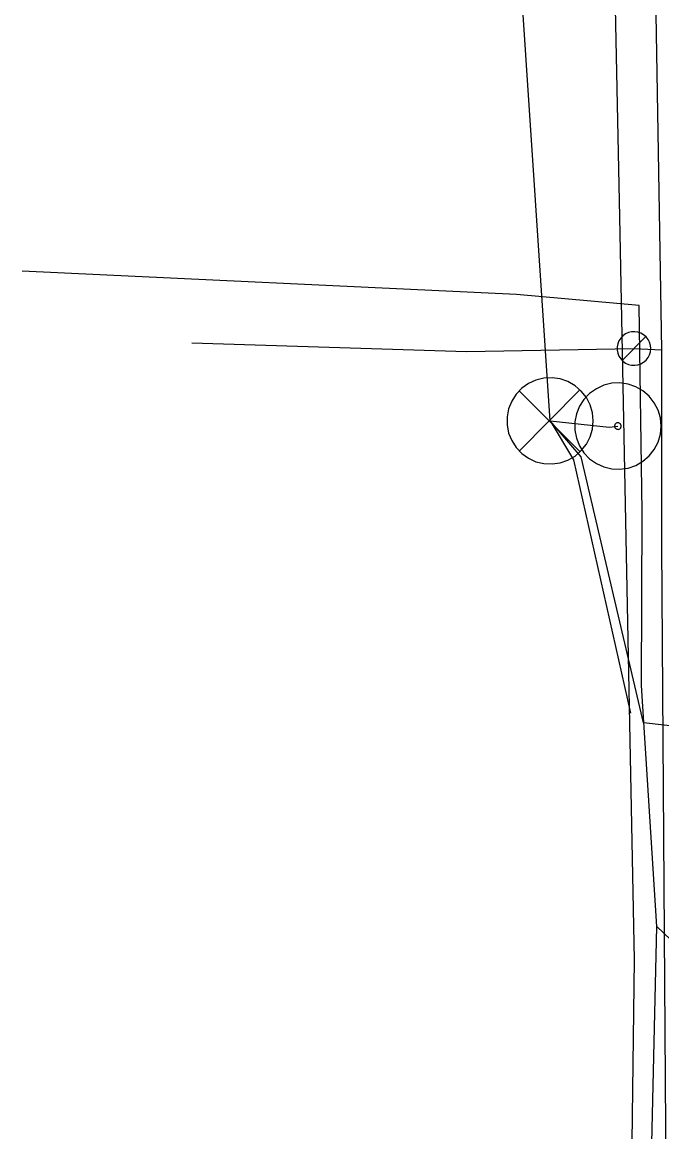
# Model space of a CAD drawing. Extents: x 600849 to 606371, y 330010 to 403088.
# Drawn here: x 601992.5 to 602041.4, y 369021.6 to 369106.4 of the extents above; entities that cross this region are included whole.
import ezdxf

# ---------------------------------------------------------------- set-up
doc = ezdxf.new("R2010")
doc.units = 0
for name, color, linetype in [('E_SIG', 7, 'Continuous'), ('E_UTL_E_UG', 7, 'Continuous'), ('E_UTL_G', 7, 'Continuous'), ('E_UTL_G_UG', 7, 'Continuous')]:
    doc.layers.add(name, color=color, linetype=linetype)

msp = doc.modelspace()

# ---------------------------------------------------------------- linework, layer by layer
at = {"layer": 'E_SIG'}
for points in [[(602036.154, 369075.921), (602036.094, 369076.546), (602035.918, 369077.148), (602035.63, 369077.705), (602035.242, 369078.198), (602034.768, 369078.609), (602034.225, 369078.923), (602033.632, 369079.128), (602033.011, 369079.217), (602032.384, 369079.187), (602031.775, 369079.04), (602031.204, 369078.779), (602030.693, 369078.415), (602030.26, 369077.961), (602029.921, 369077.433), (602029.688, 369076.851), (602029.569, 369076.235), (602029.569, 369075.607), (602029.688, 369074.991), (602029.921, 369074.409), (602030.26, 369073.881), (602030.693, 369073.427), (602031.204, 369073.063), (602031.775, 369072.803), (602032.384, 369072.655), (602033.011, 369072.625), (602033.632, 369072.714), (602034.225, 369072.919), (602034.768, 369073.233), (602035.242, 369073.644), (602035.63, 369074.137), (602035.918, 369074.695), (602036.094, 369075.297), (602036.154, 369075.921)], [(602041.341, 369075.523), (602041.281, 369076.148), (602041.104, 369076.75), (602040.817, 369077.307), (602040.429, 369077.801), (602039.955, 369078.211), (602039.412, 369078.525), (602038.819, 369078.73), (602038.198, 369078.82), (602037.571, 369078.79), (602036.961, 369078.642), (602036.391, 369078.381), (602035.88, 369078.017), (602035.447, 369077.563), (602035.108, 369077.035), (602034.874, 369076.453), (602034.756, 369075.837), (602034.756, 369075.21), (602034.874, 369074.594), (602035.108, 369074.011), (602035.447, 369073.483), (602035.88, 369073.029), (602036.391, 369072.665), (602036.961, 369072.405), (602037.571, 369072.257), (602038.198, 369072.227), (602038.819, 369072.316), (602039.412, 369072.522), (602039.955, 369072.835), (602040.429, 369073.246), (602040.817, 369073.739), (602041.104, 369074.297), (602041.281, 369074.899), (602041.341, 369075.523)], [(602035.116, 369078.256), (602030.506, 369073.598)], [(602030.506, 369078.208), (602035.159, 369073.555)], [(602038.293, 369075.523), (602038.289, 369075.571), (602038.275, 369075.617), (602038.253, 369075.66), (602038.223, 369075.698), (602038.187, 369075.729), (602038.146, 369075.753), (602038.1, 369075.769), (602038.053, 369075.775), (602038.005, 369075.773), (602037.958, 369075.762), (602037.915, 369075.742), (602037.875, 369075.714), (602037.842, 369075.679), (602037.816, 369075.639), (602037.799, 369075.594), (602037.789, 369075.547), (602037.789, 369075.499), (602037.799, 369075.452), (602037.816, 369075.408), (602037.842, 369075.367), (602037.875, 369075.333), (602037.915, 369075.305), (602037.958, 369075.285), (602038.005, 369075.274), (602038.053, 369075.271), (602038.1, 369075.278), (602038.146, 369075.294), (602038.187, 369075.318), (602038.223, 369075.349), (602038.253, 369075.387), (602038.275, 369075.43), (602038.289, 369075.476), (602038.293, 369075.523)]]:
    msp.add_lwpolyline(points, dxfattribs=at)
at = {"layer": 'E_UTL_E_UG'}
for points in [[(602036.646, 368479.269), (602031.915, 368543.823), (602034.754, 368614.566), (602037.208, 368635.741), (602036.615, 368700.614), (602038.774, 368763.947), (602037.378, 368833.784), (602037.442, 368907.399), (602038.317, 368957.122), (602039.311, 369034.729), (602038.19, 369091.478), (602036.739, 369161.548), (602038.609, 369191.185), (602038.213, 369265.777), (602037.443, 369373.978), (602036.169, 369465.244), (602038.902, 369568.324), (602043.776, 369615.929), (602044.005, 369661.347), (602043.092, 369757.208)], [(602041.009, 369037.288), (602049.471, 369029.243), (602053.232, 369027.749), (602093.716, 369026.234), (602113.893, 369025.738), (602160.38, 369025.631), (602164.199, 369027.572), (602177.748, 369044.561), (602181.172, 369049.712), (602181.077, 369054.39), (602178.921, 369083.981), (602180.349, 369119.906), (602160.473, 369137.715), (602159.754, 369141.466), (602158.506, 369150.777), (602158.395, 369152.19), (602154.922, 369152.986), (602113.638, 369161.882), (602091.383, 369167.515), (602053.04, 369174.991)], [(602032.854, 369075.921), (602030.624, 369109.654), (602031.007, 369135.737), (602028.224, 369144.214), (602025.322, 369145.564)], [(602047.155, 368985.703), (602046.279, 368986.466), (602044.311, 368987.919), (602040.129, 368998.627), (602041.009, 369037.288), (602039.831, 369055.693), (602039.895, 369068.973), (602039.672, 369084.73), (602030.299, 369085.566), (601992.518, 369087.347)], [(602032.854, 369075.921), (602037.377, 369075.43), (602038.04, 369075.524)], [(602032.854, 369075.921), (602034.657, 369072.95), (602039.013, 369053.581)], [(602046.983, 369052.542), (602046.394, 369052.378), (602044.286, 369052.365), (602039.994, 369052.845), (602035.232, 369073.176), (602032.854, 369075.921)]]:
    msp.add_lwpolyline(points, dxfattribs=at)
at = {"layer": 'E_UTL_G'}
for points in [[(602040.545, 369081.449), (602040.522, 369081.692), (602040.453, 369081.926), (602040.342, 369082.143), (602040.191, 369082.334), (602040.006, 369082.494), (602039.795, 369082.616), (602039.564, 369082.696), (602039.323, 369082.731), (602039.079, 369082.719), (602038.842, 369082.662), (602038.62, 369082.56), (602038.422, 369082.419), (602038.253, 369082.242), (602038.121, 369082.037), (602038.031, 369081.81), (602037.984, 369081.571), (602037.984, 369081.327), (602038.031, 369081.087), (602038.121, 369080.861), (602038.253, 369080.656), (602038.422, 369080.479), (602038.62, 369080.337), (602038.842, 369080.236), (602039.079, 369080.179), (602039.323, 369080.167), (602039.564, 369080.202), (602039.795, 369080.281), (602040.006, 369080.403), (602040.191, 369080.563), (602040.342, 369080.755), (602040.453, 369080.972), (602040.522, 369081.206), (602040.545, 369081.449)], [(602038.355, 369080.542), (602040.169, 369082.356)]]:
    msp.add_lwpolyline(points, dxfattribs=at)
at = {"layer": 'E_UTL_G_UG'}
for points in [[(602043.048, 368958.084), (602041.792, 369007.09), (602041.401, 369066.36), (602041.388, 369081.341), (602040.252, 369149.293), (602041.481, 369197.251), (602042.435, 369272.914), (602042.851, 369308.801), (602042.803, 369368.563), (602043.419, 369461.336), (602044.543, 369538.243), (602045.12, 369569.42), (602047.174, 369613.611), (602048.613, 369693.62), (602051.23, 369788.239)], [(602005.48, 369081.886), (602026.467, 369081.212), (602039.262, 369081.449), (602041.388, 369081.341)]]:
    msp.add_lwpolyline(points, dxfattribs=at)

doc.saveas('drawing.dxf')
